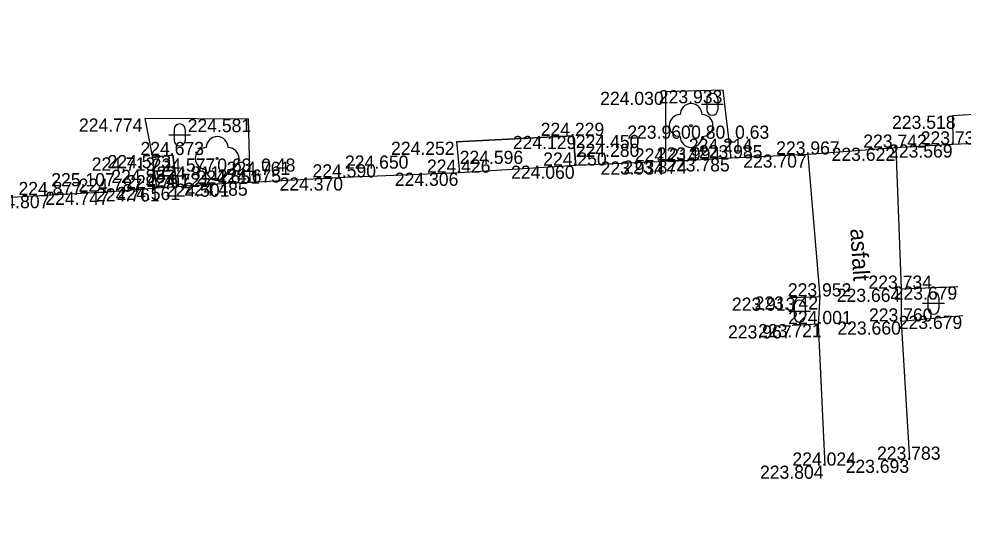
# Model space of a CAD drawing. Extents: x -599516 to -599132, y -1163668 to -1163119.
# Drawn here: x -599352.29 to -599330.73, y -1163247.01 to -1163235.71 of the extents above; entities that cross this region are included whole.
import ezdxf

# ---------------------------------------------------------------- set-up
doc = ezdxf.new("R2010")
doc.units = 0
for name, color, linetype in [('Bod-oznac1', 7, 'Continuous'), ('Bod-oznac2', 7, 'Continuous'), ('Bod-oznac3', 7, 'Continuous'), ('Bod-oznac4', 7, 'Continuous'), ('Bod-vyska1', 7, 'Continuous'), ('Bod-vyska2', 7, 'Continuous'), ('Bod-vyska3', 7, 'Continuous'), ('Bod-vyska4', 7, 'Continuous'), ('Z_cela-hrobu-dolni-linie', 7, 'Continuous'), ('Z_cela-hrobu-horni-linie', 7, 'Continuous'), ('Z_chodnik', 7, 'Continuous'), ('Z_komunikace', 7, 'Continuous'), ('Z_kultury-znacky', 7, 'Continuous'), ('Z_obvod-kmene-spodek-ve-vysce1_2m', 7, 'Continuous'), ('Z_popis-budov-povrchu', 7, 'Continuous'), ('Z_stromy-kere', 7, 'Continuous'), ('Z_zpevnene-plochy', 7, 'Continuous')]:
    doc.layers.add(name, color=color, linetype=linetype)

msp = doc.modelspace()

# ---------------------------------------------------------------- linework, layer by layer
at = {"layer": 'Bod-oznac1'}
for p, q in [((-599337.526, -1163237.376), (-599337.526, -1163237.376)), ((-599336.206, -1163237.339), (-599336.206, -1163237.339)), ((-599330.972, -1163237.922), (-599330.972, -1163237.922)), ((-599349.41, -1163237.985), (-599349.41, -1163237.985)), ((-599347.046, -1163237.997), (-599347.046, -1163237.997)), ((-599336.939, -1163238.147), (-599336.939, -1163238.147)), ((-599342.297, -1163238.515), (-599342.297, -1163238.515)), ((-599339.632, -1163238.383), (-599339.632, -1163238.383)), ((-599330.959, -1163238.578), (-599330.959, -1163238.578)), ((-599332.26, -1163238.652), (-599332.26, -1163238.652)), ((-599349.235, -1163238.875), (-599349.235, -1163238.875)), ((-599348.77, -1163238.819), (-599348.77, -1163238.819)), ((-599347.76, -1163238.898), (-599347.76, -1163238.898)), ((-599337.524, -1163238.966), (-599337.524, -1163238.966)), ((-599336.989, -1163238.944), (-599336.989, -1163238.944)), ((-599336.024, -1163238.894), (-599336.024, -1163238.894)), ((-599334.266, -1163238.807), (-599334.266, -1163238.807)), ((-599342.224, -1163239.222), (-599342.224, -1163239.222)), ((-599339.571, -1163239.061), (-599339.571, -1163239.061)), ((-599344.844, -1163239.33), (-599344.844, -1163239.33)), ((-599350.178, -1163239.656), (-599350.178, -1163239.656)), ((-599349.147, -1163239.578), (-599349.147, -1163239.578)), ((-599348.68, -1163239.546), (-599348.68, -1163239.546)), ((-599347.544, -1163239.471), (-599347.544, -1163239.471)), ((-599347.011, -1163239.448), (-599347.011, -1163239.448)), ((-599351.55, -1163239.732), (-599351.55, -1163239.732)), ((-599332.142, -1163241.869), (-599332.142, -1163241.869)), ((-599330.851, -1163241.819), (-599330.851, -1163241.819)), ((-599334.641, -1163242.072), (-599334.641, -1163242.072)), ((-599333.994, -1163242.045), (-599333.994, -1163242.045)), ((-599334.028, -1163242.676), (-599334.028, -1163242.676)), ((-599332.142, -1163242.617), (-599332.142, -1163242.617)), ((-599330.736, -1163242.488), (-599330.736, -1163242.488)), ((-599334.634, -1163242.705), (-599334.634, -1163242.705)), ((-599333.874, -1163245.906), (-599333.874, -1163245.906)), ((-599331.951, -1163245.771), (-599331.951, -1163245.771))]:
    msp.add_line(p, q, dxfattribs=at)
at = {"layer": 'Bod-oznac2'}
for p, q in [((-599339.632, -1163238.383), (-599339.632, -1163238.383)), ((-599330.959, -1163238.578), (-599330.959, -1163238.578)), ((-599332.26, -1163238.652), (-599332.26, -1163238.652)), ((-599348.77, -1163238.819), (-599348.77, -1163238.819)), ((-599337.524, -1163238.966), (-599337.524, -1163238.966)), ((-599336.989, -1163238.944), (-599336.989, -1163238.944)), ((-599336.024, -1163238.894), (-599336.024, -1163238.894)), ((-599334.266, -1163238.807), (-599334.266, -1163238.807)), ((-599342.224, -1163239.222), (-599342.224, -1163239.222)), ((-599339.571, -1163239.061), (-599339.571, -1163239.061)), ((-599344.844, -1163239.33), (-599344.844, -1163239.33)), ((-599350.178, -1163239.656), (-599350.178, -1163239.656)), ((-599349.147, -1163239.578), (-599349.147, -1163239.578)), ((-599348.68, -1163239.546), (-599348.68, -1163239.546)), ((-599347.544, -1163239.471), (-599347.544, -1163239.471)), ((-599347.011, -1163239.448), (-599347.011, -1163239.448)), ((-599351.55, -1163239.732), (-599351.55, -1163239.732)), ((-599332.142, -1163241.869), (-599332.142, -1163241.869)), ((-599333.994, -1163242.045), (-599333.994, -1163242.045)), ((-599334.028, -1163242.676), (-599334.028, -1163242.676)), ((-599332.142, -1163242.617), (-599332.142, -1163242.617)), ((-599333.874, -1163245.906), (-599333.874, -1163245.906)), ((-599331.951, -1163245.771), (-599331.951, -1163245.771))]:
    msp.add_line(p, q, dxfattribs=at)
at = {"layer": 'Bod-oznac3'}
for p, q in [((-599336.989, -1163238.944), (-599336.989, -1163238.944)), ((-599342.224, -1163239.222), (-599342.224, -1163239.222)), ((-599339.571, -1163239.061), (-599339.571, -1163239.061)), ((-599344.844, -1163239.33), (-599344.844, -1163239.33)), ((-599350.178, -1163239.656), (-599350.178, -1163239.656)), ((-599349.147, -1163239.578), (-599349.147, -1163239.578)), ((-599347.544, -1163239.471), (-599347.544, -1163239.471)), ((-599351.55, -1163239.732), (-599351.55, -1163239.732))]:
    msp.add_line(p, q, dxfattribs=at)
at = {"layer": 'Bod-oznac4'}
msp.add_line((-599339.571, -1163239.061), (-599339.571, -1163239.061), dxfattribs=at)
at = {"layer": 'Z_cela-hrobu-dolni-linie'}
for points in [[(-599328.31, -1163238.462), (-599330.959, -1163238.578)], [(-599336.024, -1163238.894), (-599336.989, -1163238.944), (-599337.524, -1163238.966)], [(-599339.571, -1163239.061), (-599342.224, -1163239.222)], [(-599347.011, -1163239.448), (-599347.544, -1163239.471), (-599348.68, -1163239.546), (-599349.147, -1163239.578)], [(-599332.142, -1163241.869), (-599330.851, -1163241.819)], [(-599334.641, -1163242.072), (-599333.994, -1163242.045)], [(-599334.028, -1163242.676), (-599334.634, -1163242.705)], [(-599330.736, -1163242.488), (-599332.142, -1163242.617)]]:
    msp.add_lwpolyline(points, dxfattribs=at)
at = {"layer": 'Z_cela-hrobu-horni-linie'}
for p, q in [((-599333.874, -1163245.906), (-599334.028, -1163242.676)), ((-599332.142, -1163242.617), (-599331.951, -1163245.771))]:
    msp.add_line(p, q, dxfattribs=at)
for points in [[(-599326.973, -1163238.39), (-599328.31, -1163238.462), (-599328.31, -1163238.462), (-599330.959, -1163238.578), (-599332.26, -1163238.652), (-599332.142, -1163241.869)], [(-599333.994, -1163242.045), (-599334.266, -1163238.807), (-599336.024, -1163238.894), (-599336.989, -1163238.944), (-599336.989, -1163238.944), (-599337.524, -1163238.966), (-599339.571, -1163239.061), (-599339.571, -1163239.061), (-599342.224, -1163239.222), (-599342.224, -1163239.222), (-599344.844, -1163239.33), (-599344.844, -1163239.33), (-599347.011, -1163239.448), (-599347.544, -1163239.471), (-599347.544, -1163239.471), (-599349.147, -1163239.578), (-599350.178, -1163239.656), (-599350.178, -1163239.656), (-599351.55, -1163239.732), (-599351.55, -1163239.732), (-599354.15, -1163239.887), (-599353.925, -1163245.652), (-599353.832, -1163247.012)]]:
    msp.add_lwpolyline(points, dxfattribs=at)
at = {"layer": 'Z_chodnik'}
for points in [[(-599332.26, -1163238.652), (-599332.142, -1163241.869), (-599332.142, -1163242.617), (-599331.951, -1163245.771)], [(-599333.874, -1163245.906), (-599334.028, -1163242.676), (-599333.994, -1163242.045), (-599334.266, -1163238.807)]]:
    msp.add_lwpolyline(points, dxfattribs=at)
at = {"layer": 'Z_komunikace'}
for points in [[(-599306.012, -1163237.254), (-599306.478, -1163236.488), (-599306.881, -1163235.713), (-599311.01, -1163235.772), (-599311.035, -1163237.542), (-599312.363, -1163237.616), (-599316.379, -1163237.896), (-599318.907, -1163238.019), (-599318.934, -1163237.884), (-599320.807, -1163238.008), (-599320.824, -1163236.425), (-599322.394, -1163236.436), (-599322.407, -1163238.082), (-599324.324, -1163238.261), (-599326.973, -1163238.39), (-599328.31, -1163238.462), (-599328.377, -1163237.765), (-599330.972, -1163237.922), (-599330.959, -1163238.578), (-599332.26, -1163238.652)], [(-599334.266, -1163238.807), (-599336.024, -1163238.894), (-599336.206, -1163237.339), (-599337.526, -1163237.376), (-599337.524, -1163238.966), (-599339.571, -1163239.061), (-599339.632, -1163238.383), (-599342.297, -1163238.515), (-599342.224, -1163239.222), (-599344.844, -1163239.33), (-599347.011, -1163239.448), (-599347.046, -1163237.997), (-599349.41, -1163237.985), (-599349.235, -1163238.875), (-599349.147, -1163239.578), (-599350.178, -1163239.656), (-599351.55, -1163239.732), (-599354.15, -1163239.887)], [(-599332.26, -1163238.652), (-599334.266, -1163238.807)]]:
    msp.add_lwpolyline(points, dxfattribs=at)
at = {"layer": 'Z_kultury-znacky'}
for p, q in [((-599336.704, -1163237.662), (-599336.204, -1163237.662)), ((-599336.579, -1163237.537), (-599336.579, -1163237.787)), ((-599336.329, -1163237.537), (-599336.329, -1163237.787)), ((-599348.867, -1163238.359), (-599348.367, -1163238.359)), ((-599348.742, -1163238.234), (-599348.742, -1163238.484)), ((-599348.492, -1163238.234), (-599348.492, -1163238.484)), ((-599331.654, -1163242.199), (-599331.154, -1163242.199)), ((-599331.529, -1163242.074), (-599331.529, -1163242.324)), ((-599331.279, -1163242.074), (-599331.279, -1163242.324)), ((-599334.71, -1163242.378), (-599334.21, -1163242.378)), ((-599334.585, -1163242.253), (-599334.585, -1163242.503)), ((-599334.335, -1163242.253), (-599334.335, -1163242.503))]:
    msp.add_line(p, q, dxfattribs=at)
for centre, start, end in [((-599336.455, -1163237.537), 0, 180), ((-599336.455, -1163237.787), 180, 0), ((-599348.618, -1163238.234), 0, 180), ((-599348.618, -1163238.484), 180, 0), ((-599331.404, -1163242.074), 0, 180), ((-599334.46, -1163242.254), 0, 180), ((-599331.404, -1163242.324), 180, 0), ((-599334.46, -1163242.504), 180, 0)]:
    msp.add_arc(centre, 0.125, start, end, dxfattribs=at)
at = {"layer": 'Z_stromy-kere'}
for centre in [(-599336.939, -1163238.147), (-599347.76, -1163238.898)]:
    msp.add_circle(centre, 0.025, dxfattribs=at)
for centre, start, end in [((-599336.939, -1163237.897), 0, 180), ((-599337.189, -1163238.147), 90, 270), ((-599336.689, -1163238.147), 270, 90), ((-599347.76, -1163238.648), 0, 180), ((-599336.939, -1163238.397), 180, 0), ((-599348.01, -1163238.898), 90, 270), ((-599347.51, -1163238.898), 270, 90), ((-599347.76, -1163239.148), 180, 0)]:
    msp.add_arc(centre, 0.25, start, end, dxfattribs=at)
at = {"layer": 'Z_zpevnene-plochy'}
for points in [[(-599328.31, -1163238.462), (-599328.377, -1163237.765), (-599330.972, -1163237.922)], [(-599342.297, -1163238.515), (-599339.632, -1163238.383), (-599339.571, -1163239.061)], [(-599348.68, -1163239.546), (-599348.77, -1163238.819), (-599349.235, -1163238.875)], [(-599349.235, -1163238.875), (-599348.77, -1163238.819), (-599348.68, -1163239.546), (-599349.147, -1163239.578)]]:
    msp.add_lwpolyline(points, dxfattribs=at)

# ---------------------------------------------------------------- texts
at = {"layer": 'Bod-vyska1'}
for s, p in [('224.030', (-599339.015, -1163237.676)), ('223.933', (-599337.676, -1163237.639)), ('223.518', (-599332.35, -1163238.222)), ('224.774', (-599350.918, -1163238.285)), ('224.581', (-599348.435, -1163238.297)), ('223.960', (-599338.396, -1163238.447)), ('224.252', (-599343.79, -1163238.815)), ('224.129', (-599341.01, -1163238.683)), ('223.569', (-599332.418, -1163238.878)), ('223.622', (-599333.73, -1163238.952)), ('224.713', (-599350.626, -1163239.175)), ('224.573', (-599350.265, -1163239.119)), ('224.577', (-599349.257, -1163239.198)), ('223.934', (-599339.006, -1163239.266)), ('223.874', (-599338.484, -1163239.244)), ('223.785', (-599337.507, -1163239.194)), ('223.707', (-599335.749, -1163239.107)), ('224.306', (-599343.704, -1163239.522)), ('224.060', (-599341.049, -1163239.361)), ('224.370', (-599346.337, -1163239.63)), ('224.747', (-599351.686, -1163239.956)), ('224.761', (-599350.526, -1163239.878)), ('224.561', (-599350.058, -1163239.846)), ('224.501', (-599348.931, -1163239.771)), ('224.485', (-599348.515, -1163239.748)), ('224.807', (-599353.043, -1163240.032)), ('223.679', (-599332.312, -1163242.119)), ('223.664', (-599333.612, -1163242.169)), ('223.913', (-599336.007, -1163242.372)), ('223.742', (-599335.489, -1163242.345)), ('223.721', (-599335.407, -1163242.976)), ('223.660', (-599333.599, -1163242.917)), ('223.679', (-599332.197, -1163242.788)), ('223.967', (-599336.095, -1163243.005)), ('223.804', (-599335.365, -1163246.206)), ('223.693', (-599333.41, -1163246.071))]:
    msp.add_text(s, height=0.3, dxfattribs=at).set_placement(p)
at = {"layer": 'Bod-vyska2'}
for s, p in [('224.229', (-599340.373, -1163238.383)), ('223.742', (-599333.007, -1163238.652)), ('223.739', (-599331.695, -1163238.578)), ('224.673', (-599349.512, -1163238.819)), ('223.967', (-599334.996, -1163238.807)), ('224.250', (-599340.316, -1163239.061)), ('224.214', (-599338.224, -1163238.966)), ('223.994', (-599337.724, -1163238.944)), ('223.985', (-599336.759, -1163238.894)), ('224.426', (-599342.97, -1163239.222)), ('224.651', (-599348.233, -1163239.471)), ('224.675', (-599347.753, -1163239.448)), ('224.590', (-599345.584, -1163239.33)), ('224.877', (-599352.298, -1163239.732)), ('224.787', (-599350.926, -1163239.656)), ('224.791', (-599349.837, -1163239.578)), ('224.721', (-599349.375, -1163239.546)), ('223.734', (-599332.889, -1163241.869)), ('223.952', (-599334.729, -1163242.045)), ('224.001', (-599334.721, -1163242.676)), ('223.760', (-599332.877, -1163242.617)), ('223.783', (-599332.693, -1163245.771)), ('224.024', (-599334.625, -1163245.906))]:
    msp.add_text(s, height=0.3, dxfattribs=at).set_placement(p)
at = {"layer": 'Bod-vyska3'}
for s, p in [('224.280', (-599339.571, -1163238.861)), ('224.214', (-599336.989, -1163238.744)), ('224.596', (-599342.224, -1163239.022)), ('224.761', (-599347.544, -1163239.271)), ('224.650', (-599344.844, -1163239.13)), ('225.107', (-599351.55, -1163239.532)), ('224.887', (-599350.178, -1163239.456)), ('224.811', (-599349.147, -1163239.378))]:
    msp.add_text(s, height=0.3, dxfattribs=at).set_placement(p)
at = {"layer": 'Bod-vyska4'}
msp.add_text('224.450', height=0.3, dxfattribs=at).set_placement((-599339.571, -1163238.661))
at = {"layer": 'Z_obvod-kmene-spodek-ve-vysce1_2m'}
for s, p in [('0.80_0.63', (-599336.939, -1163238.447)), ('0.63_0.48', (-599347.76, -1163239.198))]:
    msp.add_text(s, height=0.3, dxfattribs=at).set_placement(p)
at = {"layer": 'Z_popis-budov-povrchu'}
msp.add_text('asfalt', height=0.375, rotation=273.4503, dxfattribs=at).set_placement((-599333.304, -1163240.507))

doc.saveas('drawing.dxf')
